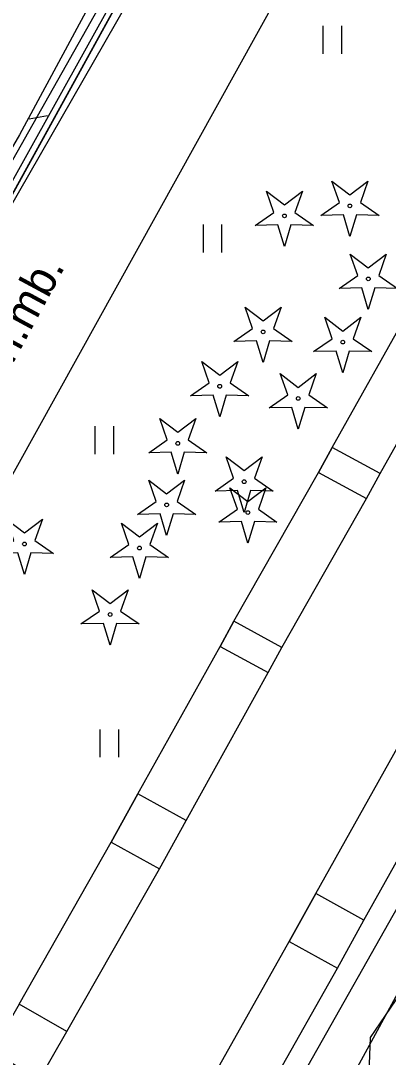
# Model space of a CAD drawing. Extents: x 6434771 to 6436222, y 5663454 to 5664782.
# Drawn here: x 6435351.14 to 6435361.05, y 5664076.18 to 5664104.09 of the extents above; entities that cross this region are included whole.
import ezdxf

# ---------------------------------------------------------------- set-up
doc = ezdxf.new("R2010")
doc.units = 0
for name, color, linetype in [('Warstwa 1', 7, 'Continuous'), ('Warstwa 10', 7, 'Continuous'), ('Warstwa 12', 7, 'Continuous'), ('Warstwa 4', 7, 'Continuous'), ('Warstwa 5', 7, 'Continuous'), ('Warstwa 6', 7, 'Continuous'), ('Warstwa 7', 7, 'Continuous'), ('Warstwa 9', 7, 'Continuous')]:
    doc.layers.add(name, color=color, linetype=linetype)

msp = doc.modelspace()

# ---------------------------------------------------------------- linework, layer by layer
at = {"layer": 'Warstwa 1'}
msp.add_line((6435341.9, 5664083.04), (6435360.69, 5664117.2), dxfattribs=at)
msp.add_line((6435341.9, 5664083.04), (6435360.69, 5664117.2), dxfattribs=at)
for points in [[(6435359.168, 5664091.926), (6435360.463, 5664091.228), (6435360.827, 5664091.901), (6435359.537, 5664092.598)], [(6435356.519, 5664087.244), (6435357.813, 5664086.54), (6435358.182, 5664087.22), (6435356.889, 5664087.924)], [(6435353.583, 5664081.973), (6435354.88, 5664081.258), (6435355.598, 5664082.558), (6435354.3, 5664083.273)], [(6435358.376, 5664079.296), (6435359.675, 5664078.579), (6435360.393, 5664079.877), (6435359.093, 5664080.595)], [(6435350.366, 5664076.336), (6435351.645, 5664075.596), (6435352.382, 5664076.872), (6435351.106, 5664077.61)]]:
    msp.add_lwpolyline(points, close=True, dxfattribs=at)
at = {"layer": 'Warstwa 10'}
msp.add_lwpolyline([(6435512.08, 5664031.68), (6435519.26, 5664044.9), (6435520.43, 5664047.46), (6435517.52, 5664049.32), (6435488.86, 5664065.55), (6435459.11, 5664082.2), (6435427.46, 5664100.1), (6435402.03, 5664114.43), (6435399.19, 5664115.75), (6435391.2, 5664109.31), (6435384.85, 5664113.55), (6435364.69, 5664124.71), (6435341.99, 5664084.56), (6435345.46, 5664082.7), (6435349.36, 5664079.95), (6435341.23, 5664057.14), (6435338.72, 5664053.07), (6435311.53, 5664008.68), (6435286.89, 5663965.43), (6435277.879, 5663970.039)], dxfattribs=at)
for points in [[(6435359.229, 5664098.852), (6435359.731, 5664099.199), (6435359.529, 5664099.775), (6435360.014, 5664099.405), (6435360.499, 5664099.775), (6435360.297, 5664099.199), (6435360.799, 5664098.852), (6435360.189, 5664098.866), (6435360.014, 5664098.282), (6435359.839, 5664098.866)], [(6435357.465, 5664098.584), (6435357.967, 5664098.931), (6435357.765, 5664099.507), (6435358.25, 5664099.137), (6435358.735, 5664099.507), (6435358.533, 5664098.931), (6435359.035, 5664098.584), (6435358.425, 5664098.598), (6435358.25, 5664098.014), (6435358.075, 5664098.598)], [(6435359.725, 5664096.886), (6435360.227, 5664097.233), (6435360.025, 5664097.809), (6435360.51, 5664097.439), (6435360.995, 5664097.809), (6435360.793, 5664097.233), (6435361.295, 5664096.886), (6435360.685, 5664096.9), (6435360.51, 5664096.316), (6435360.335, 5664096.9)], [(6435356.888, 5664095.46), (6435357.39, 5664095.807), (6435357.188, 5664096.383), (6435357.673, 5664096.013), (6435358.158, 5664096.383), (6435357.956, 5664095.807), (6435358.458, 5664095.46), (6435357.848, 5664095.474), (6435357.673, 5664094.89), (6435357.498, 5664095.474)], [(6435359.035, 5664095.185), (6435359.537, 5664095.532), (6435359.335, 5664096.108), (6435359.82, 5664095.738), (6435360.305, 5664096.108), (6435360.103, 5664095.532), (6435360.605, 5664095.185), (6435359.995, 5664095.199), (6435359.82, 5664094.615), (6435359.645, 5664095.199)], [(6435355.72, 5664093.995), (6435356.222, 5664094.342), (6435356.02, 5664094.918), (6435356.505, 5664094.548), (6435356.99, 5664094.918), (6435356.788, 5664094.342), (6435357.29, 5664093.995), (6435356.68, 5664094.009), (6435356.505, 5664093.425), (6435356.33, 5664094.009)], [(6435357.836, 5664093.669), (6435358.338, 5664094.016), (6435358.136, 5664094.592), (6435358.621, 5664094.222), (6435359.106, 5664094.592), (6435358.904, 5664094.016), (6435359.406, 5664093.669), (6435358.796, 5664093.683), (6435358.621, 5664093.099), (6435358.446, 5664093.683)], [(6435354.591, 5664092.458), (6435355.093, 5664092.805), (6435354.891, 5664093.381), (6435355.376, 5664093.011), (6435355.861, 5664093.381), (6435355.659, 5664092.805), (6435356.161, 5664092.458), (6435355.551, 5664092.472), (6435355.376, 5664091.888), (6435355.201, 5664092.472)], [(6435356.379, 5664091.426), (6435356.881, 5664091.773), (6435356.679, 5664092.349), (6435357.164, 5664091.979), (6435357.649, 5664092.349), (6435357.447, 5664091.773), (6435357.949, 5664091.426), (6435357.339, 5664091.44), (6435357.164, 5664090.856), (6435356.989, 5664091.44)], [(6435354.291, 5664090.802), (6435354.793, 5664091.149), (6435354.591, 5664091.725), (6435355.076, 5664091.355), (6435355.561, 5664091.725), (6435355.359, 5664091.149), (6435355.861, 5664090.802), (6435355.251, 5664090.816), (6435355.076, 5664090.232), (6435354.901, 5664090.816)], [(6435356.479, 5664090.595), (6435356.981, 5664090.942), (6435356.779, 5664091.518), (6435357.264, 5664091.148), (6435357.749, 5664091.518), (6435357.547, 5664090.942), (6435358.049, 5664090.595), (6435357.439, 5664090.609), (6435357.264, 5664090.025), (6435357.089, 5664090.609)], [(6435350.458, 5664089.748), (6435350.96, 5664090.095), (6435350.758, 5664090.671), (6435351.243, 5664090.301), (6435351.728, 5664090.671), (6435351.526, 5664090.095), (6435352.028, 5664089.748), (6435351.418, 5664089.762), (6435351.243, 5664089.178), (6435351.068, 5664089.762)], [(6435353.557, 5664089.64), (6435354.059, 5664089.987), (6435353.857, 5664090.563), (6435354.342, 5664090.193), (6435354.827, 5664090.563), (6435354.625, 5664089.987), (6435355.127, 5664089.64), (6435354.517, 5664089.654), (6435354.342, 5664089.07), (6435354.167, 5664089.654)], [(6435352.766, 5664087.85), (6435353.268, 5664088.197), (6435353.066, 5664088.773), (6435353.551, 5664088.403), (6435354.036, 5664088.773), (6435353.834, 5664088.197), (6435354.336, 5664087.85), (6435353.726, 5664087.864), (6435353.551, 5664087.28), (6435353.376, 5664087.864)]]:
    msp.add_lwpolyline(points, close=True, dxfattribs=at)
for centre in [(6435360.014, 5664099.107), (6435358.25, 5664098.839), (6435360.51, 5664097.141), (6435357.673, 5664095.715), (6435359.82, 5664095.44), (6435356.505, 5664094.25), (6435358.621, 5664093.924), (6435355.376, 5664092.713), (6435357.164, 5664091.681), (6435355.076, 5664091.057), (6435357.264, 5664090.85), (6435351.243, 5664090.003), (6435354.342, 5664089.895), (6435353.551, 5664088.105)]:
    msp.add_circle(centre, 0.05, dxfattribs=at)
at = {"layer": 'Warstwa 12'}
for points in [[(6435332.32, 5664153.76), (6435335.55, 5664146.09), (6435339.27, 5664138.64), (6435346.46, 5664130.72), (6435353.99, 5664125.24), (6435358.32, 5664122.2), (6435359.57, 5664120.67), (6435360.27, 5664119.14), (6435360.16, 5664117.38), (6435358.84, 5664115.16), (6435354.38, 5664107.09), (6435351.11, 5664101.02), (6435349.65, 5664098.53), (6435348.44, 5664096.17), (6435346.97, 5664093.61), (6435343.46, 5664087.35)], [(6435364.59, 5664061.14), (6435352.7, 5664067.15), (6435338.38, 5664075.89), (6435349.33, 5664096.43), (6435372.94, 5664137.52), (6435389.39, 5664128.34), (6435391.31, 5664125.38), (6435397.37, 5664121.437)], [(6435391.44, 5664128.52), (6435391.04, 5664127.74), (6435386.76, 5664120.11), (6435373.37, 5664095.92), (6435364.25, 5664079.26), (6435361.64, 5664078.29), (6435360.56, 5664076.71), (6435360.41, 5664072.68), (6435355.59, 5664063.46), (6435354.12, 5664060.68), (6435353.83, 5664060.26)]]:
    msp.add_lwpolyline(points, dxfattribs=at)
at = {"layer": 'Warstwa 4'}
msp.add_lwpolyline([(6435351.368, 5664101.452), (6435351.861, 5664101.54)], dxfattribs=at)
at = {"layer": 'Warstwa 5'}
for p, q in [((6435357, 5664072.63), (6435384.666, 5664121.523)), ((6435341.606, 5664083.075), (6435359.958, 5664116.009)), ((6435344.249, 5664079.854), (6435362.611, 5664112.937)), ((6435359.297, 5664103.204), (6435359.297, 5664103.954)), ((6435359.797, 5664103.204), (6435359.797, 5664103.954)), ((6435356.065, 5664097.856), (6435356.065, 5664098.606)), ((6435356.565, 5664097.856), (6435356.565, 5664098.606)), ((6435359.537, 5664092.598), (6435361.804, 5664096.649)), ((6435353.148, 5664092.423), (6435353.148, 5664093.173)), ((6435353.648, 5664092.423), (6435353.648, 5664093.173)), ((6435359.168, 5664091.926), (6435359.537, 5664092.598)), ((6435356.889, 5664087.924), (6435359.168, 5664091.926)), ((6435356.519, 5664087.244), (6435356.889, 5664087.924)), ((6435354.3, 5664083.273), (6435356.519, 5664087.244)), ((6435353.288, 5664084.26), (6435353.288, 5664085.01)), ((6435353.788, 5664084.26), (6435353.788, 5664085.01)), ((6435360.393, 5664079.877), (6435362.612, 5664083.851)), ((6435353.583, 5664081.973), (6435354.3, 5664083.273)), ((6435351.106, 5664077.61), (6435353.583, 5664081.973)), ((6435359.675, 5664078.579), (6435360.393, 5664079.877)), ((6435357.169, 5664074.156), (6435359.675, 5664078.579))]:
    msp.add_line(p, q, dxfattribs=at)
at = {"layer": 'Warstwa 6'}
for points in [[(6435336.078, 5664131.068), (6435343.964, 5664126.592), (6435344.471, 5664127.146), (6435345.311, 5664127.126), (6435356.705, 5664120.798), (6435357.109, 5664120.263), (6435357.092, 5664119.654), (6435350.713, 5664108.19), (6435350.118, 5664107.797), (6435349.141, 5664108.059), (6435339.659, 5664091.333), (6435342.351, 5664089.86), (6435342.616, 5664089.437), (6435342.529, 5664088.848), (6435336.307, 5664077.923), (6435337.33, 5664077.34), (6435340.99, 5664083.52), (6435341.9, 5664083.04), (6435360.69, 5664117.2), (6435360.91, 5664119.36), (6435360.1, 5664121), (6435358.36, 5664122.94), (6435350.11, 5664128.65)], [(6435350.11, 5664128.65), (6435358.36, 5664122.94), (6435360.1, 5664121), (6435360.91, 5664119.36), (6435360.69, 5664117.2), (6435341.9, 5664083.04), (6435340.99, 5664083.52), (6435337.33, 5664077.34), (6435359.421, 5664064.863), (6435362.895, 5664071.011), (6435363.609, 5664077.113), (6435387.426, 5664119.857)]]:
    msp.add_lwpolyline(points, dxfattribs=at)
at = {"layer": 'Warstwa 7'}
msp.add_lwpolyline([(6435364.914, 5664014.555), (6435357.033, 5664043.581), (6435350.263, 5664057.673), (6435362.566, 5664080.216), (6435376.437, 5664104.279), (6435385.959, 5664105.164), (6435404.244, 5664118.774), (6435419.072, 5664130.076), (6435424.534, 5664126.949), (6435442.088, 5664117.237), (6435456.234, 5664108.526), (6435461.909, 5664105.538), (6435468.455, 5664101.919), (6435471.349, 5664107.174)], dxfattribs=at)
at = {"layer": 'Warstwa 9'}
for p, q in [((6435357, 5664072.63), (6435384.666, 5664121.523)), ((6435341.606, 5664083.075), (6435359.958, 5664116.009)), ((6435344.249, 5664079.855), (6435362.611, 5664112.937)), ((6435360.827, 5664091.901), (6435363.081, 5664095.916)), ((6435360.463, 5664091.228), (6435360.827, 5664091.901)), ((6435358.182, 5664087.22), (6435360.463, 5664091.228)), ((6435357.813, 5664086.54), (6435358.182, 5664087.22)), ((6435355.598, 5664082.558), (6435357.813, 5664086.54)), ((6435359.093, 5664080.595), (6435361.327, 5664084.569)), ((6435354.88, 5664081.258), (6435355.598, 5664082.558)), ((6435352.382, 5664076.872), (6435354.88, 5664081.258)), ((6435358.376, 5664079.296), (6435359.093, 5664080.595)), ((6435355.891, 5664074.88), (6435358.376, 5664079.296)), ((6435351.645, 5664075.596), (6435352.382, 5664076.872))]:
    msp.add_line(p, q, dxfattribs=at)

# ---------------------------------------------------------------- texts
msp.add_text('ch.mb.', height=0.9, rotation=61.6617, dxfattribs=at).set_placement((6435350.637, 5664094.299))

doc.saveas('drawing.dxf')
